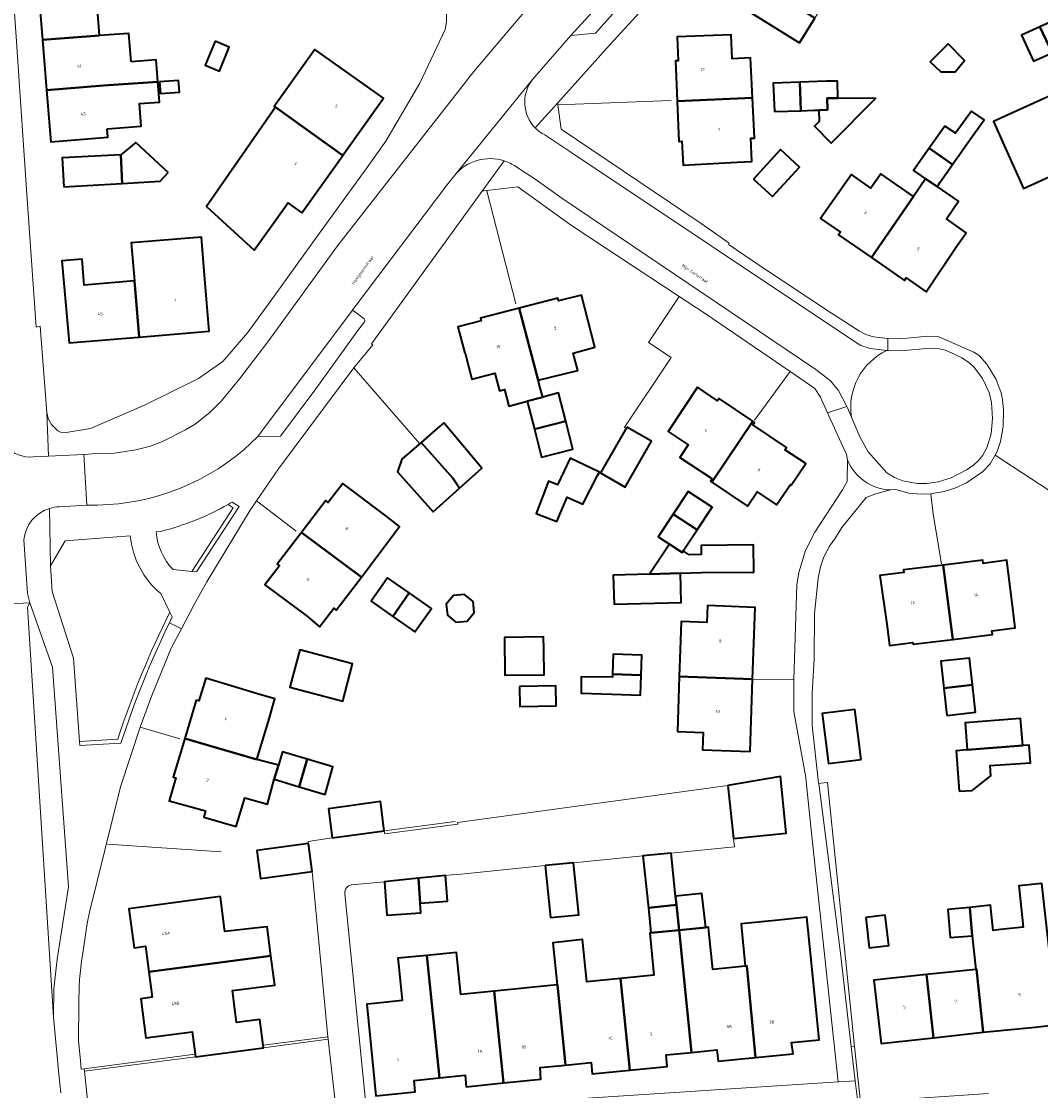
# Model space of a CAD drawing. Header units: metres. Extents: x 197700 to 204338, y 317132 to 325229.
# Tile 998 of 1056: x 199043 to 199164, y 321270 to 321397. Entities that reach past the tile are written whole.
import ezdxf
from ezdxf.enums import TextEntityAlignment as Align

# ---------------------------------------------------------------- set-up
doc = ezdxf.new("R2010")
doc.units = ezdxf.units.M
for name, color, linetype, lineweight in [('B-WE-GR-BEPLANTING_CULTUUR_HEESTERS-GV', 90, 'Continuous', 18), ('B-WE-GR-GROENVOORZIENING-GV', 80, 'Continuous', 18), ('B-WE-IE-TERREINAFSCHEIDING_KUNSTMATIG_HEKWERK-G', 20, 'IE-TERREINAFSCHEIDING-KUNSTMATIG', 18), ('B-WE-IE-TERREINAFSCHEIDING_KUNSTMATIG_MUUR-G', 90, 'IE-TERREINAFSCHEIDING-KUNSTMATIG-DICHT', 18), ('B-WE-OG-BEBOUWING-GV', 7, 'Continuous', 35), ('B-WE-OG-BEBOUWING-T18', 10, 'Continuous', 18), ('B-WE-OG-TERREIN_ERF-GV', 7, 'Continuous', 18), ('B-WE-OG-TOPOGRAFIE-T18', 10, 'Continuous', 18), ('B-WE-VH-VERHARDING_ASFALT-GV', 252, 'Continuous', 18), ('B-WE-VH-VERHARDING_BETONSTRAATSTEEN-GV', 252, 'Continuous', 18), ('B-WE-VH-VERHARDING_TEGEL-GV', 252, 'Continuous', 18)]:
    doc.layers.add(name, color=color, linetype=linetype, lineweight=lineweight)
doc.styles.add('NLCS-ISO-M200-T18', font='NLCS-ISO.ttf', dxfattribs={"height": 0.36})
doc.linetypes.add('IE-TERREINAFSCHEIDING-KUNSTMATIG', pattern='A,4,[82,NLCS.SHX,S=0.75,R=90,X=0,Y=0],4,-2', length=10)
doc.linetypes.add('IE-TERREINAFSCHEIDING-KUNSTMATIG-DICHT', pattern='A,8,-1,[82,NLCS.SHX,S=0.75,R=90,X=0,Y=0],-1', length=10)

msp = doc.modelspace()

# ---------------------------------------------------------------- linework, layer by layer
at = {"layer": 'B-WE-GR-BEPLANTING_CULTUUR_HEESTERS-GV'}
msp.add_lwpolyline([(199057.058, 321266.412), (199065.537, 321266.497), (199066.943, 321268.505), (199069.942, 321268.557), (199069.938, 321268.045), (199071.991, 321268.063), (199071.992, 321268.597), (199080.199, 321268.713), (199079.333, 321276.448), (199071.673, 321275.442), (199063.593, 321274.381), (199050.423, 321272.652), (199050.953, 321267.701), (199052.563, 321266.357)], close=True, dxfattribs=at)
at = {"layer": 'B-WE-GR-GROENVOORZIENING-GV'}
for points in [[(199067.474, 321339.945, -0.0689634), (199059.458, 321336.748)], [(199059.47, 321329.364, -0.1982907), (199055.851, 321336.234)], [(199058.919, 321336.68, 0.1753292), (199060.95, 321332.204)], [(199060.565, 321327.162, 0.0377867), (199054.381, 321312.086)], [(199054.381, 321312.086, -0.0377867), (199060.565, 321327.162)], [(199054.752, 321311.608, -0.0359122), (199060.503, 321325.909)]]:
    msp.add_lwpolyline(points, format="xyb", dxfattribs=at)
for points in [[(199067.474, 321339.945), (199068.072, 321339.543), (199063.167, 321331.996), (199063.729, 321331.943), (199068.76, 321339.684), (199067.955, 321340.224), (199067.715, 321340.083)], [(199137.544, 321306.814), (199140.078, 321287.008), (199141.399, 321275.545), (199141.805, 321275.59), (199138.574, 321306.938), (199137.802, 321306.845)], [(199142.484, 321268.997), (199141.805, 321275.59), (199141.399, 321275.545), (199141.513, 321274.557), (199141.869, 321271.523), (199142.168, 321268.976)]]:
    msp.add_lwpolyline(points, close=True, dxfattribs=at)
for points in [[(199063.167, 321331.996), (199068.072, 321339.543), (199067.474, 321339.945)], [(199055.851, 321336.234), (199048.116, 321335.637), (199046.387, 321332.637), (199046.593, 321329.624), (199049.129, 321321.697), (199049.835, 321311.81), (199054.381, 321312.086)], [(199059.458, 321336.748), (199058.919, 321336.68)], [(199060.95, 321332.204), (199063.167, 321331.996)], [(199060.565, 321327.162), (199059.47, 321329.364)], [(199060.844, 321326.601), (199060.565, 321327.162)], [(199060.503, 321325.909), (199060.844, 321326.601)], [(199054.381, 321312.086), (199049.835, 321311.81), (199049.871, 321311.311), (199054.752, 321311.608)]]:
    msp.add_lwpolyline(points, dxfattribs=at)
at = {"layer": 'B-WE-IE-TERREINAFSCHEIDING_KUNSTMATIG_HEKWERK-G'}
for points in [[(199106.603, 321387.402), (199120.039, 321387.911)], [(199098.182, 321377.156), (199101.593, 321363.763)], [(199114.475, 321349.043), (199120.029, 321357.39), (199117.346, 321359.18), (199120.995, 321364.648)], [(199082.366, 321356.168), (199090.203, 321347.152)], [(199129.943, 321349.969), (199134.143, 321355.727)], [(199158.48, 321345.792), (199175.413, 321334.72), (199180.229, 321341.937), (199181.571, 321341.141)], [(199150.84, 321341.217), (199151.134, 321338.772), (199152.106, 321332.896)], [(199070.826, 321340.378), (199075.558, 321336.773)], [(199129.718, 321319.122), (199134.593, 321319.154)], [(199057.041, 321313.517), (199061.729, 321312.112)], [(199053.159, 321299.618), (199066.652, 321298.702)]]:
    msp.add_lwpolyline(points, dxfattribs=at)
at = {"layer": 'B-WE-IE-TERREINAFSCHEIDING_KUNSTMATIG_MUUR-G'}
for points in [[(199085.99, 321301.21), (199094.405, 321302.288)], [(199077.001, 321299.684), (199076.971, 321299.945), (199079.81, 321300.38)], [(199079.285, 321276.744), (199071.634, 321275.741)], [(199071.673, 321275.442), (199079.333, 321276.448)], [(199079.333, 321276.448), (199079.285, 321276.744)], [(199063.553, 321274.682), (199050.392, 321272.957)], [(199050.423, 321272.652), (199063.593, 321274.381)], [(199050.392, 321272.957), (199050.423, 321272.652)]]:
    msp.add_lwpolyline(points, dxfattribs=at)
at = {"layer": 'B-WE-OG-BEBOUWING-GV'}
for points in [[(199052.208, 321395.611), (199051.918, 321399.171), (199054.871, 321399.421), (199058.391, 321399.721), (199058.169, 321402.363), (199057.015, 321402.277), (199044.917, 321401.378), (199045.431, 321395.112)], [(199137.076, 321397.675), (199130.558, 321401.829), (199128.688, 321398.813), (199135.257, 321394.741)], [(199165.23, 321393.565), (199167.43, 321394.57), (199166, 321397.65), (199163.795, 321396.645)], [(199055.947, 321392.507), (199055.7, 321395.868), (199052.208, 321395.611), (199045.431, 321395.112), (199045.921, 321389.128), (199052.691, 321389.67), (199059.133, 321390.127), (199058.941, 321392.721)], [(199129.684, 321388.21), (199129.46, 321392.95), (199127.28, 321392.85), (199127.15, 321395.68), (199120.75, 321395.46), (199120.88, 321392.6), (199120.54, 321392.59), (199120.75, 321387.81)], [(199165.23, 321393.565), (199163.795, 321396.645), (199161.59, 321395.64), (199163.03, 321392.56)], [(199065.924, 321394.94), (199064.752, 321392.087), (199066.437, 321391.395), (199067.609, 321394.248)], [(199152.885, 321394.619), (199150.754, 321392.489), (199152.039, 321391.302), (199153.735, 321391.302), (199154.846, 321392.657)], [(199073.079, 321387.121), (199081.062, 321381.376), (199081.207, 321381.581), (199085.889, 321388.191), (199077.749, 321393.951), (199072.949, 321387.191)], [(199053.102, 321384.547), (199057.14, 321384.86), (199056.938, 321387.541), (199059.311, 321387.711), (199059.133, 321390.127), (199052.691, 321389.67), (199045.921, 321389.128), (199046.425, 321382.988), (199053.184, 321383.533)], [(199059.311, 321390.098), (199059.426, 321388.718), (199061.677, 321388.906), (199061.562, 321390.285)], [(199135.311, 321390.085), (199132.15, 321389.96), (199132.28, 321386.58), (199135.43, 321386.682)], [(199138.47, 321390.21), (199135.311, 321390.085), (199135.43, 321386.682), (199136.947, 321386.736), (199137.547, 321386.757), (199137.594, 321386.759), (199138.591, 321386.794), (199138.542, 321388.193), (199139.825, 321388.178), (199139.778, 321390.191)], [(199120.75, 321387.81), (199120.96, 321383.04), (199121.32, 321383.06), (199121.46, 321380.21), (199127.86, 321380.57), (199129.621, 321380.669), (199129.49, 321383.421), (199129.91, 321383.44), (199129.684, 321388.21)], [(199138.591, 321386.794), (199137.594, 321386.759), (199137.547, 321386.757), (199137.595, 321385.402), (199137.031, 321384.833), (199139.021, 321382.844), (199144.284, 321388.125), (199139.825, 321388.178), (199138.542, 321388.193)], [(199166.029, 321388.932), (199160.11, 321386.22), (199158.284, 321385.413), (199159.54, 321382.57), (199161.86, 321377.45), (199169.68, 321381.02)], [(199074.219, 321375.279), (199074.549, 321375.741), (199076.229, 321374.551), (199081.062, 321381.376), (199073.079, 321387.121), (199064.92, 321375.321), (199070.54, 321370.131)], [(199155.29, 321382.95), (199157.177, 321385.584), (199155.689, 321386.626), (199153.763, 321384.005), (199152.51, 321384.87), (199150.648, 321382.222), (199153.437, 321380.312), (199153.866, 321380.923), (199153.977, 321381.081)], [(199060.354, 321379.357), (199059.272, 321380.357), (199056.523, 321382.898), (199054.73, 321381.46), (199054.91, 321378.03), (199059.398, 321378.327)], [(199129.804, 321378.565), (199132.08, 321376.484), (199135.279, 321379.983), (199133.003, 321382.065)], [(199153.437, 321380.312), (199150.648, 321382.222), (199148.79, 321379.58), (199150.23, 321378.594), (199151.58, 321377.67), (199151.784, 321377.96), (199151.922, 321378.157)], [(199047.97, 321377.65), (199054.91, 321378.03), (199054.73, 321381.46), (199047.78, 321381.08)], [(199143.809, 321369.262), (199148.809, 321376.519), (199144.9, 321379.21), (199143.73, 321377.51), (199141.43, 321379.11), (199137.75, 321373.88), (199140.11, 321372.26), (199139.91, 321371.97)], [(199148.809, 321376.519), (199143.809, 321369.262), (199147.73, 321366.54), (199147.94, 321366.84), (199150.28, 321365.2), (199153.89, 321370.55), (199155.032, 321372.183), (199152.7, 321373.84), (199154.121, 321375.93), (199151.58, 321377.67), (199150.23, 321378.594)], [(199064.669, 321367.162), (199064.295, 321371.675), (199055.953, 321370.984), (199056.34, 321366.472), (199056.91, 321359.821), (199065.22, 321360.511)], [(199056.91, 321359.821), (199056.34, 321366.472), (199050.401, 321365.971), (199050.131, 321369.071), (199047.721, 321368.871), (199048.591, 321359.131), (199056.826, 321359.814)], [(199102.02, 321363.251), (199104.269, 321354.709), (199108.964, 321355.861), (199108.397, 321357.891), (199110.97, 321358.61), (199109.41, 321364.8), (199106.67, 321364.1), (199106.59, 321364.43)], [(199104.506, 321353.769), (199104.269, 321354.709), (199102.02, 321363.251), (199097.4, 321362.06), (199097.48, 321361.73), (199094.72, 321361.02), (199095.54, 321357.89), (199095.59, 321357.9), (199096.39, 321354.83), (199099.13, 321355.52), (199099.68, 321353.42), (199100.274, 321353.576), (199100.755, 321351.62), (199102.955, 321352.207), (199104.792, 321352.697)], [(199129.72, 321349.825), (199125.74, 321352.52), (199125.54, 321352.23), (199123.16, 321353.88), (199119.7, 321348.59), (199122.05, 321347.02), (199121.06, 321345.53), (199124.85, 321343.01), (199124.7, 321342.7), (199124.868, 321342.586)], [(199103.808, 321348.893), (199107.522, 321349.839), (199106.662, 321353.179), (199104.792, 321352.697), (199102.955, 321352.207)], [(199090.383, 321347.308), (199094.13, 321343.05), (199094.937, 321341.878), (199097.572, 321344.237), (199093.058, 321349.626), (199092.3, 321348.98)], [(199107.522, 321349.839), (199103.808, 321348.893), (199104.67, 321345.543), (199108.382, 321346.498)], [(199114.779, 321349.133), (199111.647, 321343.695), (199114.564, 321342.015), (199117.696, 321347.453)], [(199124.868, 321342.586), (199129.08, 321339.73), (199130.24, 321341.45), (199132.54, 321339.9), (199134.18, 321342.3), (199134.27, 321342.24), (199136.01, 321344.81), (199133.54, 321346.41), (199133.73, 321346.69), (199129.73, 321349.4), (199129.92, 321349.69), (199129.72, 321349.825)], [(199088.08, 321345.3), (199087.578, 321343.809), (199091.811, 321339.08), (199094.937, 321341.878), (199094.13, 321343.05), (199090.383, 321347.308)], [(199111.513, 321343.794), (199108.063, 321345.441), (199106.553, 321342.277), (199105.47, 321342.69), (199104.02, 321338.87), (199106.482, 321337.937), (199107.714, 321340.792), (199109.544, 321339.963), (199111.28, 321343.38)], [(199086.14, 321335.1), (199087.819, 321337.321), (199086.17, 321338.59), (199081.08, 321342.44), (199079.34, 321340.19), (199079.06, 321340.4), (199076.174, 321336.624), (199083.275, 321331.304)], [(199123.112, 321336.918), (199124.89, 321339.61), (199122.06, 321341.49), (199120.278, 321338.791)], [(199121.474, 321334.438), (199123.112, 321336.918), (199120.278, 321338.791), (199118.5, 321336.1), (199119.835, 321335.213), (199121.33, 321334.22)], [(199076.174, 321336.624), (199073.29, 321332.85), (199073.57, 321332.64), (199071.83, 321330.39), (199076.89, 321326.66), (199078.302, 321325.399), (199079.992, 321327.633), (199080.281, 321327.405), (199083.275, 321331.304)], [(199123.63, 321331.85), (199129.86, 321331.91), (199129.82, 321335.14), (199123.59, 321335.08), (199123.604, 321333.983), (199122.191, 321333.967), (199121.474, 321334.438), (199121.33, 321334.22), (199119.835, 321335.213), (199117.447, 321331.678), (199121.13, 321331.78)], [(199152.3, 321332.751), (199147.59, 321332.19), (199147.63, 321331.85), (199144.8, 321331.51), (199145.65, 321325.45), (199145.941, 321323.193), (199148.727, 321323.552), (199148.75, 321323.36), (199153.45, 321323.93)], [(199153.45, 321323.93), (199158.15, 321324.5), (199158.095, 321324.959), (199160.85, 321325.311), (199160.6, 321327.27), (199159.86, 321333.31), (199157.04, 321332.95), (199157, 321333.31), (199152.3, 321332.751)], [(199087.009, 321326.658), (199088.952, 321329.453), (199086.38, 321331.25), (199084.43, 321328.46)], [(199117.447, 321331.678), (199113.17, 321331.56), (199113.26, 321328.1), (199121.22, 321328.32), (199121.13, 321331.78)], [(199088.952, 321329.453), (199087.009, 321326.658), (199089.64, 321324.82), (199091.59, 321327.61)], [(199096.537, 321328.423), (199095.518, 321329.266), (199094.201, 321329.142), (199093.357, 321328.122), (199093.481, 321326.805), (199094.501, 321325.961), (199095.818, 321326.086), (199096.661, 321327.105)], [(199121, 321319.53), (199129.705, 321319.185), (199130.01, 321327.72), (199124.33, 321327.94), (199124.25, 321325.91), (199121.21, 321326.06), (199121.138, 321323.807)], [(199104.913, 321322.751), (199104.892, 321324.231), (199100.257, 321324.167), (199100.319, 321319.661), (199104.954, 321319.724)], [(199075.868, 321322.268), (199074.799, 321318.233), (199081.061, 321316.573), (199082.238, 321321.014), (199075.976, 321322.674)], [(199113.07, 321319.78), (199116.48, 321319.672), (199116.55, 321322.07), (199113.147, 321322.18)], [(199155.778, 321318.511), (199155.42, 321321.71), (199152.04, 321321.33), (199152.398, 321318.131)], [(199113.01, 321317.41), (199116.41, 321317.3), (199116.48, 321319.672), (199113.07, 321319.78), (199113.07, 321319.44), (199109.373, 321319.484), (199109.346, 321317.536)], [(199129.705, 321319.185), (199121, 321319.53), (199120.79, 321312.97), (199123.84, 321312.88), (199123.76, 321310.83), (199129.4, 321310.63)], [(199062.324, 321312.159), (199070.89, 321309.66), (199072.24, 321314.2), (199073.016, 321316.879), (199070.94, 321317.48), (199064.82, 321319.34), (199063.99, 321316.62), (199063.68, 321316.72)], [(199102.045, 321318.345), (199102.082, 321315.961), (199106.395, 321316.028), (199106.359, 321318.412)], [(199152.76, 321314.89), (199154.45, 321315.08), (199156.14, 321315.27), (199155.778, 321318.511), (199152.398, 321318.131)], [(199142.6, 321309.67), (199141.83, 321315.6), (199137.94, 321315.11), (199138.71, 321309.18)], [(199155.174, 321310.797), (199161.764, 321311.323), (199161.506, 321314.552), (199154.916, 321314.026)], [(199072.94, 321307.32), (199073.433, 321308.98), (199070.89, 321309.66), (199062.324, 321312.159), (199060.96, 321307.57), (199061.28, 321307.47), (199060.48, 321304.76), (199064.8, 321303.58), (199064.59, 321302.82), (199068.43, 321301.72), (199069.46, 321305.12), (199072.14, 321304.36)], [(199072.94, 321307.32), (199075.885, 321306.434), (199076.851, 321309.713), (199073.911, 321310.587), (199073.433, 321308.98)], [(199154.229, 321305.921), (199155.742, 321305.983), (199157.951, 321307.744), (199157.905, 321308.965), (199162.661, 321309.259), (199162.507, 321311.376), (199161.764, 321311.323), (199155.174, 321310.797), (199153.841, 321310.689)], [(199075.885, 321306.434), (199078.99, 321305.5), (199079.89, 321308.81), (199076.851, 321309.713)], [(199126.759, 321306.591), (199127.421, 321300.292), (199133.673, 321300.924), (199133.63, 321301.345), (199132.993, 321307.64)], [(199079.81, 321300.38), (199085.99, 321301.21), (199085.99, 321301.213), (199085.955, 321301.479), (199085.573, 321304.427), (199085.54, 321304.68), (199079.37, 321303.81)], [(199077.001, 321299.684), (199070.868, 321298.862), (199071.312, 321295.549), (199077.453, 321296.364)], [(199120.656, 321292.394), (199120.546, 321293.457), (199120.017, 321298.562), (199116.694, 321298.229), (199117.334, 321292.053)], [(199105.101, 321297.072), (199105.712, 321290.895), (199109.067, 321291.237), (199108.432, 321297.406)], [(199090.269, 321292.619), (199090.059, 321295.564), (199086.698, 321295.227), (199086.014, 321295.158), (199086.292, 321291.178), (199090.352, 321291.461)], [(199090.059, 321295.564), (199090.269, 321292.619), (199093.491, 321292.849), (199093.274, 321295.886)], [(199163.24, 321277.9), (199166.3, 321278.256), (199165.604, 321285.599), (199165.93, 321285.63), (199165.8, 321286.86), (199164.93, 321286.8), (199164.038, 321294.946), (199161.297, 321294.661), (199161.33, 321294.334), (199161.803, 321289.761), (199159.13, 321289.48), (199158.229, 321289.369), (199157.909, 321292.356), (199155.461, 321292.113), (199155.739, 321288.729), (199156.186, 321284.745), (199156.285, 321284.756), (199157.06, 321277.292)], [(199058.059, 321284.466), (199072.547, 321286.369), (199072.094, 321289.819), (199071.317, 321289.728), (199067.085, 321289.23), (199066.546, 321293.322), (199066.537, 321293.39), (199055.702, 321291.94), (199056.298, 321287.294), (199057.659, 321287.492)], [(199120.656, 321292.394), (199120.972, 321289.415), (199124.145, 321289.737), (199123.673, 321293.774), (199120.546, 321293.457)], [(199120.656, 321292.394), (199117.334, 321292.053), (199117.636, 321289.077), (199120.972, 321289.415)], [(199155.739, 321288.729), (199155.461, 321292.113), (199152.867, 321291.858), (199153.149, 321288.516)], [(199130.057, 321274.279), (199134.493, 321274.723), (199134.333, 321276.082), (199137.587, 321276.394), (199136.63, 321285.933), (199136.127, 321290.948), (199132.762, 321290.606), (199128.326, 321290.156), (199128.374, 321289.687), (199128.835, 321285.142), (199129.005, 321285.159)], [(199143.129, 321290.911), (199143.53, 321287.31), (199145.85, 321287.58), (199145.44, 321291.17)], [(199114.008, 321283.665), (199115.113, 321272.777), (199119.545, 321273.223), (199119.434, 321274.589), (199122.453, 321274.891), (199120.972, 321289.415), (199117.636, 321289.077), (199117.488, 321289.062), (199117.992, 321284.056)], [(199122.453, 321274.891), (199125.472, 321275.192), (199125.62, 321273.834), (199130.057, 321274.279), (199129.005, 321285.159), (199128.835, 321285.142), (199124.982, 321284.751), (199124.506, 321289.281), (199124.455, 321289.768), (199124.145, 321289.737), (199120.972, 321289.415)], [(199106.513, 321282.906), (199106.566, 321282.911), (199107.511, 321273.388), (199110.526, 321273.687), (199110.68, 321272.33), (199115.113, 321272.777), (199114.008, 321283.665), (199110.024, 321283.273), (199109.51, 321288.283), (199106.008, 321287.911)], [(199100.152, 321271.272), (199099.05, 321282.153), (199095.083, 321281.753), (199094.577, 321286.768), (199091.04, 321286.415), (199092.553, 321271.886), (199095.579, 321272.201), (199095.718, 321270.823)], [(199072.547, 321286.369), (199058.059, 321284.466), (199058.459, 321281.441), (199057.103, 321281.25), (199057.701, 321276.623), (199063.204, 321277.345), (199063.553, 321274.682), (199063.593, 321274.381), (199071.673, 321275.442), (199071.634, 321275.741), (199071.232, 321278.802), (199068.478, 321278.441), (199068.001, 321282.236), (199073.007, 321282.866)], [(199092.553, 321271.886), (199091.04, 321286.415), (199087.605, 321286.072), (199087.711, 321285.02), (199088.111, 321281.06), (199084.84, 321280.717), (199083.911, 321280.619), (199085.009, 321269.743), (199089.647, 321270.195), (199089.526, 321271.571)], [(199150.325, 321284.126), (199144.1, 321283.47), (199144.94, 321275.94), (199151.161, 321276.634)], [(199150.325, 321284.126), (199151.161, 321276.634), (199157.06, 321277.292), (199156.285, 321284.756), (199156.186, 321284.745), (199152.694, 321284.375)], [(199099.05, 321282.153), (199100.152, 321271.272), (199104.586, 321271.721), (199104.495, 321273.089), (199107.511, 321273.388), (199106.566, 321282.911), (199106.513, 321282.906)]]:
    msp.add_lwpolyline(points, close=True, dxfattribs=at)
at = {"layer": 'B-WE-OG-TERREIN_ERF-GV'}
for points in [[(199122.707, 321405.44), (199112.354, 321394.056), (199106.573, 321387.622), (199106.603, 321387.402), (199106.999, 321384.505), (199123.605, 321373.308), (199126.933, 321370.944), (199126.823, 321370.811), (199126.902, 321370.758), (199130.527, 321368.309), (199139.076, 321362.653), (199142.37, 321360.518), (199143.118, 321360.118), (199144.035, 321359.841), (199145.735, 321359.65), (199145.764, 321359.649), (199147.189, 321359.623), (199150.504, 321359.906), (199151.78, 321359.859), (199155.961, 321358.037), (199156.582, 321357.636), (199157.496, 321356.599), (199158.606, 321354.779), (199159.206, 321353.19), (199159.366, 321352.384), (199159.485, 321351.14), (199159.428, 321349.179), (199159.107, 321347.403), (199158.706, 321346.216), (199158.48, 321345.792), (199157.902, 321344.765), (199156.966, 321343.828), (199155.066, 321342.518), (199153.697, 321341.87), (199152.419, 321341.482), (199150.84, 321341.217), (199149.702, 321341.145), (199148.254, 321341.282), (199146.71, 321341.731), (199146.065, 321341.665), (199144.309, 321341.194), (199143.188, 321340.775), (199140.299, 321337.226), (199139.464, 321335.868), (199138.806, 321334.993), (199138.148, 321333.717), (199137.748, 321332.55), (199137.483, 321331.179), (199137.06, 321326.997), (199137.009, 321321.621), (199136.761, 321317.481), (199136.775, 321313.72), (199137.536, 321306.877), (199137.544, 321306.814), (199137.802, 321306.845), (199138.574, 321306.938), (199141.805, 321275.59), (199142.484, 321268.997)], [(199051.918, 321399.171), (199052.208, 321395.611), (199055.7, 321395.868), (199055.947, 321392.507), (199058.941, 321392.721), (199059.133, 321390.127), (199059.311, 321387.711), (199056.938, 321387.541), (199057.14, 321384.86), (199053.102, 321384.547), (199053.184, 321383.533), (199046.425, 321382.988), (199045.921, 321389.128), (199045.431, 321395.112), (199044.917, 321401.378)], [(199042.76, 321389.022), (199043.534, 321377.318), (199044.701, 321360.984), (199045.154, 321361.093), (199045.936, 321350.862), (199046.131, 321350.138), (199046.508, 321349.432), (199047.253, 321348.691), (199047.565, 321348.53), (199048.242, 321348.48), (199051.156, 321348.963), (199057.553, 321351.742), (199063.947, 321354.913), (199066.856, 321356.92), (199069.769, 321360.307), (199072.923, 321364.675), (199078.197, 321371.979), (199083.838, 321379.791), (199086.183, 321383.084), (199090.221, 321389.97), (199093.223, 321396.314), (199093.361, 321397.186), (199093.415, 321399.337)], [(199108.314, 321269.329), (199139.835, 321271.39), (199136.621, 321301.663), (199135.965, 321307.847), (199135.945, 321307.953), (199134.591, 321315.379), (199134.593, 321319.154), (199134.948, 321330.413), (199135.194, 321331.881), (199135.981, 321334.481), (199137.092, 321336.668), (199140.359, 321341.663), (199140.93, 321342.686), (199140.957, 321345.241), (199140.826, 321345.867), (199138.595, 321350.835), (199137.762, 321352.691), (199137.08, 321353.72), (199134.143, 321355.727), (199124.062, 321362.628), (199120.995, 321364.648), (199108.195, 321373.079), (199101.828, 321377.633), (199097.812, 321377.188), (199097.701, 321377.264), (199084.495, 321358.994), (199084.63, 321358.875), (199082.366, 321356.168), (199073.461, 321344.164), (199070.826, 321340.378), (199070.068, 321339.247), (199064.933, 321330.774), (199063.442, 321328.055), (199061.919, 321325.173), (199060.702, 321322.871), (199058.412, 321317.258), (199057.041, 321313.517), (199054.693, 321306.43), (199051.006, 321291.54), (199050.736, 321290.204), (199050.178, 321286.428)], [(199049.758, 321280.634), (199049.731, 321276.301), (199049.958, 321273.901), (199050.025, 321272.909), (199050.392, 321272.957), (199050.423, 321272.652), (199063.593, 321274.381), (199063.553, 321274.682), (199063.204, 321277.345), (199057.701, 321276.623), (199057.103, 321281.25), (199058.459, 321281.441), (199058.059, 321284.466), (199057.659, 321287.492), (199056.298, 321287.294), (199055.702, 321291.94), (199066.537, 321293.39), (199066.546, 321293.322), (199067.085, 321289.23), (199071.317, 321289.728), (199072.094, 321289.819), (199072.547, 321286.369), (199073.007, 321282.866), (199068.001, 321282.236), (199068.478, 321278.441), (199071.232, 321278.802), (199071.634, 321275.741), (199071.673, 321275.442), (199079.333, 321276.448), (199079.285, 321276.744), (199077.453, 321296.364), (199071.312, 321295.549), (199070.868, 321298.862), (199077.001, 321299.684), (199076.971, 321299.945), (199079.81, 321300.38), (199079.37, 321303.81), (199085.54, 321304.68), (199085.573, 321304.427), (199085.955, 321301.479), (199085.99, 321301.213), (199085.99, 321301.21), (199086.049, 321300.825), (199094.706, 321301.985), (199094.691, 321302.195), (199126.759, 321306.591), (199132.993, 321307.64), (199133.63, 321301.345), (199133.673, 321300.924), (199127.421, 321300.292), (199127.544, 321299.297), (199120.017, 321298.562), (199120.546, 321293.457), (199123.673, 321293.774), (199124.145, 321289.737), (199124.455, 321289.768), (199124.506, 321289.281), (199124.982, 321284.751), (199128.835, 321285.142), (199128.374, 321289.687), (199128.326, 321290.156), (199132.762, 321290.606), (199136.127, 321290.948), (199136.63, 321285.933), (199137.587, 321276.394), (199134.333, 321276.082), (199134.493, 321274.723), (199130.057, 321274.279), (199125.62, 321273.834), (199125.472, 321275.192), (199122.453, 321274.891), (199119.434, 321274.589), (199119.545, 321273.223), (199115.113, 321272.777), (199110.68, 321272.33), (199110.526, 321273.687), (199107.511, 321273.388), (199104.495, 321273.089), (199104.586, 321271.721), (199100.152, 321271.272), (199095.718, 321270.823), (199095.579, 321272.201), (199092.553, 321271.886), (199089.526, 321271.571), (199089.647, 321270.195)], [(199085.009, 321269.743), (199083.911, 321280.619), (199084.84, 321280.717), (199088.111, 321281.06), (199087.711, 321285.02), (199087.605, 321286.072), (199091.04, 321286.415), (199094.577, 321286.768), (199095.083, 321281.753), (199099.05, 321282.153), (199106.513, 321282.906), (199106.008, 321287.911), (199109.51, 321288.283), (199110.024, 321283.273), (199114.008, 321283.665), (199117.992, 321284.056), (199117.488, 321289.062), (199117.636, 321289.077), (199117.334, 321292.053), (199116.694, 321298.229), (199108.432, 321297.406)], [(199108.432, 321297.406), (199109.067, 321291.237), (199105.712, 321290.895), (199105.101, 321297.072), (199094.72, 321296.031), (199094.022, 321295.961), (199093.274, 321295.886), (199093.491, 321292.849), (199090.269, 321292.619), (199090.352, 321291.461), (199086.292, 321291.178), (199086.014, 321295.158), (199082.108, 321294.767)], [(199081.323, 321293.743), (199083.819, 321268.74), (199097.309, 321268.948)]]:
    msp.add_lwpolyline(points, dxfattribs=at)
for points in [[(199130.558, 321401.829), (199132.414, 321404.824), (199138.983, 321400.752), (199137.076, 321397.675), (199135.257, 321394.741), (199128.688, 321398.813)], [(199165.23, 321393.565), (199163.03, 321392.56), (199161.59, 321395.64), (199163.795, 321396.645), (199166, 321397.65), (199167.43, 321394.57)], [(199127.86, 321380.57), (199121.46, 321380.21), (199121.32, 321383.06), (199120.96, 321383.04), (199120.75, 321387.81), (199120.54, 321392.59), (199120.88, 321392.6), (199120.75, 321395.46), (199127.15, 321395.68), (199127.28, 321392.85), (199129.46, 321392.95), (199129.684, 321388.21), (199129.91, 321383.44), (199129.49, 321383.421), (199129.621, 321380.669)], [(199065.924, 321394.94), (199067.609, 321394.248), (199066.437, 321391.395), (199064.752, 321392.087)], [(199150.754, 321392.489), (199152.885, 321394.619), (199154.846, 321392.657), (199153.735, 321391.302), (199152.039, 321391.302)], [(199081.062, 321381.376), (199076.229, 321374.551), (199074.549, 321375.741), (199074.219, 321375.279), (199070.54, 321370.131), (199064.92, 321375.321), (199073.079, 321387.121), (199072.949, 321387.191), (199077.749, 321393.951), (199085.889, 321388.191), (199081.207, 321381.581)], [(199172.05, 321391.69), (199173.37, 321388.9), (199175.15, 321389.72), (199175.151, 321389.718), (199177.52, 321384.6), (199169.68, 321381.02), (199161.86, 321377.45), (199159.54, 321382.57), (199158.284, 321385.413), (199160.11, 321386.22), (199166.029, 321388.932)], [(199059.311, 321390.098), (199061.562, 321390.285), (199061.677, 321388.906), (199059.426, 321388.718)], [(199135.311, 321390.085), (199138.47, 321390.21), (199139.778, 321390.191), (199139.825, 321388.178), (199144.284, 321388.125), (199139.021, 321382.844), (199137.031, 321384.833), (199137.595, 321385.402), (199137.547, 321386.757), (199136.947, 321386.736), (199135.43, 321386.682), (199132.28, 321386.58), (199132.15, 321389.96)], [(199153.763, 321384.005), (199155.689, 321386.626), (199157.177, 321385.584), (199155.29, 321382.95), (199153.977, 321381.081), (199153.866, 321380.923), (199153.437, 321380.312), (199151.922, 321378.157), (199151.784, 321377.96), (199151.58, 321377.67), (199154.121, 321375.93), (199152.7, 321373.84), (199155.032, 321372.183), (199153.89, 321370.55), (199150.28, 321365.2), (199147.94, 321366.84), (199147.73, 321366.54), (199143.809, 321369.262), (199139.91, 321371.97), (199140.11, 321372.26), (199137.75, 321373.88), (199141.43, 321379.11), (199143.73, 321377.51), (199144.9, 321379.21), (199148.809, 321376.519), (199150.23, 321378.594), (199148.79, 321379.58), (199150.648, 321382.222), (199152.51, 321384.87)], [(199047.97, 321377.65), (199047.78, 321381.08), (199054.73, 321381.46), (199056.523, 321382.898), (199059.272, 321380.357), (199060.354, 321379.357), (199059.398, 321378.327), (199054.91, 321378.03)], [(199129.804, 321378.565), (199133.003, 321382.065), (199135.279, 321379.983), (199132.08, 321376.484)], [(199056.91, 321359.821), (199056.826, 321359.814), (199048.591, 321359.131), (199047.721, 321368.871), (199050.131, 321369.071), (199050.401, 321365.971), (199056.34, 321366.472), (199055.953, 321370.984), (199064.295, 321371.675), (199064.669, 321367.162), (199065.22, 321360.511)], [(199104.269, 321354.709), (199104.506, 321353.769), (199104.792, 321352.697), (199106.662, 321353.179), (199107.522, 321349.839), (199108.382, 321346.498), (199104.67, 321345.543), (199103.808, 321348.893), (199102.955, 321352.207), (199100.755, 321351.62), (199100.274, 321353.576), (199099.68, 321353.42), (199099.13, 321355.52), (199096.39, 321354.83), (199095.59, 321357.9), (199095.54, 321357.89), (199094.72, 321361.02), (199097.48, 321361.73), (199097.4, 321362.06), (199102.02, 321363.251), (199106.59, 321364.43), (199106.67, 321364.1), (199109.41, 321364.8), (199110.97, 321358.61), (199108.397, 321357.891), (199108.964, 321355.861)], [(199129.72, 321349.825), (199129.92, 321349.69), (199129.73, 321349.4), (199133.73, 321346.69), (199133.54, 321346.41), (199136.01, 321344.81), (199134.27, 321342.24), (199134.18, 321342.3), (199132.54, 321339.9), (199130.24, 321341.45), (199129.08, 321339.73), (199124.868, 321342.586), (199124.7, 321342.7), (199124.85, 321343.01), (199121.06, 321345.53), (199122.05, 321347.02), (199119.7, 321348.59), (199123.16, 321353.88), (199125.54, 321352.23), (199125.74, 321352.52)], [(199092.3, 321348.98), (199093.058, 321349.626), (199097.572, 321344.237), (199094.937, 321341.878), (199091.811, 321339.08), (199087.578, 321343.809), (199088.08, 321345.3), (199090.383, 321347.308)], [(199114.779, 321349.133), (199117.696, 321347.453), (199114.564, 321342.015), (199111.647, 321343.695)], [(199106.553, 321342.277), (199108.063, 321345.441), (199111.513, 321343.794), (199111.28, 321343.38), (199109.544, 321339.963), (199107.714, 321340.792), (199106.482, 321337.937), (199104.02, 321338.87), (199105.47, 321342.69)], [(199076.89, 321326.66), (199071.83, 321330.39), (199073.57, 321332.64), (199073.29, 321332.85), (199076.174, 321336.624), (199079.06, 321340.4), (199079.34, 321340.19), (199081.08, 321342.44), (199086.17, 321338.59), (199087.819, 321337.321), (199086.14, 321335.1), (199083.275, 321331.304), (199080.281, 321327.405), (199079.992, 321327.633), (199078.302, 321325.399)], [(199121.13, 321331.78), (199121.22, 321328.32), (199113.26, 321328.1), (199113.17, 321331.56), (199117.447, 321331.678), (199119.835, 321335.213), (199118.5, 321336.1), (199120.278, 321338.791), (199122.06, 321341.49), (199124.89, 321339.61), (199123.112, 321336.918), (199121.474, 321334.438), (199122.191, 321333.967), (199123.604, 321333.983), (199123.59, 321335.08), (199129.82, 321335.14), (199129.86, 321331.91), (199123.63, 321331.85)], [(199145.65, 321325.45), (199144.8, 321331.51), (199147.63, 321331.85), (199147.59, 321332.19), (199152.3, 321332.751), (199157, 321333.31), (199157.04, 321332.95), (199159.86, 321333.31), (199160.6, 321327.27), (199160.85, 321325.311), (199158.095, 321324.959), (199158.15, 321324.5), (199153.45, 321323.93), (199148.75, 321323.36), (199148.727, 321323.552), (199145.941, 321323.193)], [(199087.009, 321326.658), (199084.43, 321328.46), (199086.38, 321331.25), (199088.952, 321329.453), (199091.59, 321327.61), (199089.64, 321324.82)], [(199096.537, 321328.423), (199096.661, 321327.105), (199095.818, 321326.086), (199094.501, 321325.961), (199093.481, 321326.805), (199093.357, 321328.122), (199094.201, 321329.142), (199095.518, 321329.266)], [(199121.138, 321323.807), (199121.21, 321326.06), (199124.25, 321325.91), (199124.33, 321327.94), (199130.01, 321327.72), (199129.705, 321319.185), (199129.4, 321310.63), (199123.76, 321310.83), (199123.84, 321312.88), (199120.79, 321312.97), (199121, 321319.53)], [(199104.954, 321319.724), (199100.319, 321319.661), (199100.257, 321324.167), (199104.892, 321324.231), (199104.913, 321322.751)], [(199075.868, 321322.268), (199075.976, 321322.674), (199082.238, 321321.014), (199081.061, 321316.573), (199074.799, 321318.233)], [(199116.48, 321319.672), (199116.41, 321317.3), (199113.01, 321317.41), (199109.346, 321317.536), (199109.373, 321319.484), (199113.07, 321319.44), (199113.07, 321319.78), (199113.147, 321322.18), (199116.55, 321322.07)], [(199152.398, 321318.131), (199152.04, 321321.33), (199155.42, 321321.71), (199155.778, 321318.511), (199156.14, 321315.27), (199154.45, 321315.08), (199152.76, 321314.89)], [(199076.851, 321309.713), (199079.89, 321308.81), (199078.99, 321305.5), (199075.885, 321306.434), (199072.94, 321307.32), (199072.14, 321304.36), (199069.46, 321305.12), (199068.43, 321301.72), (199064.59, 321302.82), (199064.8, 321303.58), (199060.48, 321304.76), (199061.28, 321307.47), (199060.96, 321307.57), (199062.324, 321312.159), (199063.68, 321316.72), (199063.99, 321316.62), (199064.82, 321319.34), (199070.94, 321317.48), (199073.016, 321316.879), (199072.24, 321314.2), (199070.89, 321309.66), (199073.433, 321308.98), (199073.911, 321310.587)], [(199102.045, 321318.345), (199106.359, 321318.412), (199106.395, 321316.028), (199102.082, 321315.961)], [(199142.6, 321309.67), (199138.71, 321309.18), (199137.94, 321315.11), (199141.83, 321315.6)], [(199155.174, 321310.797), (199154.916, 321314.026), (199161.506, 321314.552), (199161.764, 321311.323), (199162.507, 321311.376), (199162.661, 321309.259), (199157.905, 321308.965), (199157.951, 321307.744), (199155.742, 321305.983), (199154.229, 321305.921), (199153.841, 321310.689)], [(199151.161, 321276.634), (199144.94, 321275.94), (199144.1, 321283.47), (199150.325, 321284.126), (199152.694, 321284.375), (199156.186, 321284.745), (199155.739, 321288.729), (199153.149, 321288.516), (199152.867, 321291.858), (199155.461, 321292.113), (199157.909, 321292.356), (199158.229, 321289.369), (199159.13, 321289.48), (199161.803, 321289.761), (199161.33, 321294.334), (199161.297, 321294.661), (199164.038, 321294.946), (199164.93, 321286.8), (199165.8, 321286.86), (199165.93, 321285.63), (199165.604, 321285.599), (199166.3, 321278.256), (199163.24, 321277.9), (199157.06, 321277.292)], [(199143.53, 321287.31), (199143.129, 321290.911), (199145.44, 321291.17), (199145.85, 321287.58)]]:
    msp.add_lwpolyline(points, close=True, dxfattribs=at)
for points in [[(199082.108, 321294.767, 0.4294006), (199081.323, 321293.743)], [(199050.178, 321286.428, 0.0407429), (199049.758, 321280.634)]]:
    msp.add_lwpolyline(points, format="xyb", dxfattribs=at)
at = {"layer": 'B-WE-VH-VERHARDING_ASFALT-GV'}
for points in [[(199113.836, 321410.979), (199110.692, 321407.539), (199110.516, 321407.34), (199103.319, 321399.209), (199102.564, 321398.343), (199096.64, 321391.35), (199080.437, 321370.652), (199072.174, 321359.26), (199068.842, 321354.892), (199066.673, 321352.245), (199065.3, 321350.865), (199063.546, 321349.486), (199062.425, 321348.785), (199059.691, 321347.433), (199058.273, 321346.87), (199056.513, 321346.428), (199053.982, 321346.043), (199051.316, 321345.938), (199050.335, 321345.893), (199050.707, 321339.878)], [(199069.332, 321346.443), (199071.002, 321347.995), (199082.243, 321363.019), (199082.212, 321363.043), (199082.525, 321363.451), (199093.429, 321377.843), (199094.36, 321379.045), (199103.598, 321390.377), (199108.125, 321395.622), (199108.129, 321395.622), (199114.96, 321403.149), (199115.285, 321403.749), (199117.12, 321405.681), (199117.421, 321406.018), (199119.282, 321408.054), (199114.491, 321411.711), (199113.836, 321410.979)], [(199103.598, 321390.377), (199094.36, 321379.045)], [(199145.637, 321358.221), (199143.646, 321358.455), (199142.558, 321358.828), (199141.897, 321359.198), (199107.995, 321381.829), (199105.028, 321383.822)], [(199101.589, 321380.058), (199104.015, 321378.468), (199107.056, 321376.314), (199137.218, 321355.978), (199138.938, 321354.613), (199139.903, 321353.461), (199140.871, 321351.559), (199140.951, 321351.401), (199141.421, 321350.313)], [(199082.623, 321362.729), (199082.243, 321363.019), (199071.002, 321347.995), (199073.692, 321348.041), (199077.867, 321353.668), (199082.874, 321360.605), (199083.646, 321361.63)], [(199083.596, 321361.987), (199082.623, 321362.729)], [(199141.421, 321350.313), (199142.437, 321347.961), (199143.41, 321346.201), (199145.637, 321343.678), (199146.525, 321343.136), (199147.544, 321342.755), (199149.214, 321342.419), (199150.379, 321342.425), (199151.71, 321342.646), (199153.241, 321343.109), (199155.086, 321344.073), (199155.861, 321344.567), (199156.543, 321345.191), (199157.015, 321345.78), (199157.494, 321346.659), (199157.994, 321348.328), (199158.155, 321350.128), (199158.062, 321352.06), (199157.788, 321353.247), (199156.972, 321354.896), (199155.961, 321356.279), (199155.304, 321356.839), (199154.508, 321357.353), (199152.691, 321358.219), (199151.894, 321358.415), (199150.782, 321358.487), (199147.253, 321358.188), (199145.764, 321358.218), (199145.637, 321358.221)], [(199047.435, 321339.677), (199050.707, 321339.878), (199050.335, 321345.893), (199046.138, 321345.676), (199044.335, 321345.583)], [(199037.062, 321340.001), (199037.535, 321332.984), (199037.499, 321332.204), (199036.954, 321328.168), (199036.921, 321327.92), (199043.934, 321328.262), (199043.674, 321329.382), (199043.22, 321335.738)], [(199047.608, 321270.074), (199047.378, 321272.328), (199046.742, 321279.062), (199043.66, 321327.753), (199043.934, 321328.262), (199036.921, 321327.92), (199039.762, 321297.011)]]:
    msp.add_lwpolyline(points, dxfattribs=at)
msp.add_lwpolyline([(199108.129, 321395.622), (199111.051, 321395.893), (199115.082, 321400.459), (199114.96, 321403.149)], close=True, dxfattribs=at)
for points in [[(199103.9, 321384.647, -0.3784124), (199103.598, 321390.377)], [(199105.028, 321383.822, -0.0815942), (199103.9, 321384.647)], [(199094.36, 321379.045, -0.3058823), (199100.209, 321380.734)], [(199100.209, 321380.734, -0.0710128), (199101.589, 321380.058)], [(199083.646, 321361.63, 0.4124491), (199083.596, 321361.987)], [(199141.421, 321350.313, -0.3313729), (199145.637, 321358.221)], [(199145.637, 321358.221, 0.3313729), (199141.421, 321350.313)], [(199044.335, 321345.583, -0.4516886), (199039.847, 321350.006)], [(199050.707, 321339.878, 0.1857141), (199069.332, 321346.443)], [(199043.22, 321335.738, -0.2991078), (199046.26, 321339.475)], [(199046.26, 321339.475, -0.0682624), (199047.435, 321339.677)]]:
    msp.add_lwpolyline(points, format="xyb", dxfattribs=at)
at = {"layer": 'B-WE-VH-VERHARDING_BETONSTRAATSTEEN-GV'}
msp.add_lwpolyline([(199046.641, 321320.624), (199043.934, 321328.262), (199043.66, 321327.753), (199046.742, 321279.062), (199046.796, 321282.432), (199047.191, 321285.962), (199048.517, 321294.546)], close=True, dxfattribs=at)
for points in [[(199082.108, 321294.767), (199086.014, 321295.158), (199086.698, 321295.227), (199090.059, 321295.564), (199093.274, 321295.886), (199094.022, 321295.961), (199094.72, 321296.031), (199105.101, 321297.072), (199108.432, 321297.406), (199116.694, 321298.229), (199120.017, 321298.562), (199127.544, 321299.297), (199127.421, 321300.292), (199126.759, 321306.591), (199094.691, 321302.195), (199094.706, 321301.985), (199086.049, 321300.825), (199085.99, 321301.21), (199079.81, 321300.38), (199076.971, 321299.945), (199077.001, 321299.684), (199077.453, 321296.364), (199079.285, 321276.744), (199079.333, 321276.448), (199080.199, 321268.713)], [(199080.199, 321268.713), (199083.819, 321268.74), (199081.323, 321293.743)]]:
    msp.add_lwpolyline(points, dxfattribs=at)
msp.add_lwpolyline([(199081.323, 321293.743, -0.4294006), (199082.108, 321294.767)], format="xyb", dxfattribs=at)
at = {"layer": 'B-WE-VH-VERHARDING_TEGEL-GV'}
for points in [[(199044.335, 321345.583), (199046.138, 321345.676), (199045.936, 321350.862), (199045.154, 321361.093), (199044.701, 321360.984), (199043.534, 321377.318), (199042.76, 321389.022), (199042.348, 321394.92), (199041.914, 321401.142), (199041.53, 321406.66), (199041.326, 321408.964), (199041.247, 321409.87), (199041.039, 321412.219), (199040.418, 321418.47), (199039.731, 321424.305), (199038.995, 321430.462), (199037.928, 321437.699), (199037.742, 321438.95), (199037.558, 321440.077), (199034.692, 321439.775)], [(199103.9, 321384.647), (199106.573, 321387.622), (199112.354, 321394.056), (199122.707, 321405.44), (199120.87, 321406.842), (199120.335, 321406.256), (199117.954, 321406.194), (199117.421, 321406.018), (199117.12, 321405.681), (199117.132, 321405.425), (199117.274, 321405.165), (199115.889, 321403.676), (199115.677, 321403.792), (199115.285, 321403.749), (199114.96, 321403.149)], [(199114.96, 321403.149), (199115.082, 321400.459), (199111.051, 321395.893), (199108.129, 321395.622), (199108.125, 321395.622), (199103.598, 321390.377)], [(199093.415, 321399.337), (199093.361, 321397.186), (199093.223, 321396.314), (199090.221, 321389.97), (199086.183, 321383.084), (199083.838, 321379.791), (199078.197, 321371.979), (199072.923, 321364.675), (199069.769, 321360.307), (199066.856, 321356.92), (199063.947, 321354.913), (199057.553, 321351.742), (199051.156, 321348.963), (199048.242, 321348.48), (199047.565, 321348.53), (199047.253, 321348.691), (199046.508, 321349.432), (199046.131, 321350.138), (199045.936, 321350.862), (199046.138, 321345.676), (199050.335, 321345.893), (199051.316, 321345.938), (199053.982, 321346.043), (199056.513, 321346.428), (199058.273, 321346.87), (199059.691, 321347.433), (199062.425, 321348.785), (199063.546, 321349.486), (199065.3, 321350.865), (199066.673, 321352.245), (199068.842, 321354.892), (199072.174, 321359.26), (199080.437, 321370.652), (199096.64, 321391.35), (199102.564, 321398.343)], [(199106.573, 321387.622), (199103.9, 321384.647)], [(199105.028, 321383.822), (199107.995, 321381.829), (199141.897, 321359.198), (199142.558, 321358.828), (199143.646, 321358.455), (199145.637, 321358.221), (199145.764, 321358.218), (199145.764, 321359.649), (199145.735, 321359.65), (199144.035, 321359.841), (199143.118, 321360.118), (199142.37, 321360.518), (199139.076, 321362.653), (199130.527, 321368.309), (199126.902, 321370.758), (199126.823, 321370.811), (199126.933, 321370.944), (199123.605, 321373.308), (199106.999, 321384.505), (199106.603, 321387.402), (199106.573, 321387.622)], [(199059.47, 321329.364), (199060.565, 321327.162), (199060.844, 321326.601), (199060.503, 321325.909), (199061.919, 321325.173), (199063.442, 321328.055), (199064.933, 321330.774), (199070.068, 321339.247), (199070.826, 321340.378), (199073.461, 321344.164), (199082.366, 321356.168), (199084.63, 321358.875), (199084.495, 321358.994), (199097.701, 321377.264), (199100.209, 321380.734)], [(199100.209, 321380.734), (199097.701, 321377.264), (199097.812, 321377.188), (199101.828, 321377.633), (199108.195, 321373.079), (199120.995, 321364.648), (199124.062, 321362.628), (199134.143, 321355.727), (199137.08, 321353.72), (199137.762, 321352.691), (199138.595, 321350.835)], [(199138.595, 321350.835), (199140.871, 321351.559), (199139.903, 321353.461), (199138.938, 321354.613), (199137.218, 321355.978), (199107.056, 321376.314), (199104.015, 321378.468), (199101.589, 321380.058)], [(199094.36, 321379.045), (199093.429, 321377.843), (199082.525, 321363.451), (199082.212, 321363.043), (199082.243, 321363.019), (199082.623, 321362.729), (199083.596, 321361.987)], [(199083.646, 321361.63), (199082.874, 321360.605), (199077.867, 321353.668), (199073.692, 321348.041), (199071.002, 321347.995), (199069.332, 321346.443)], [(199146.065, 321341.665), (199146.71, 321341.731), (199148.254, 321341.282), (199149.702, 321341.145), (199150.84, 321341.217), (199152.419, 321341.482), (199153.697, 321341.87), (199155.066, 321342.518), (199156.966, 321343.828), (199157.902, 321344.765), (199158.48, 321345.792), (199158.706, 321346.216), (199159.107, 321347.403), (199159.428, 321349.179), (199159.485, 321351.14), (199159.366, 321352.384), (199159.206, 321353.19), (199158.606, 321354.779), (199157.496, 321356.599), (199156.582, 321357.636), (199155.961, 321358.037), (199151.78, 321359.859), (199150.504, 321359.906), (199147.189, 321359.623), (199145.764, 321359.649), (199145.764, 321358.218), (199147.253, 321358.188), (199150.782, 321358.487), (199151.894, 321358.415), (199152.691, 321358.219), (199154.508, 321357.353), (199155.304, 321356.839), (199155.961, 321356.279), (199156.972, 321354.896), (199157.788, 321353.247), (199158.062, 321352.06), (199158.155, 321350.128), (199157.994, 321348.328), (199157.494, 321346.659), (199157.015, 321345.78), (199156.543, 321345.191), (199155.861, 321344.567), (199155.086, 321344.073), (199153.241, 321343.109), (199151.71, 321342.646), (199150.379, 321342.425), (199149.214, 321342.419), (199147.544, 321342.755), (199146.525, 321343.136), (199145.637, 321343.678), (199143.41, 321346.201), (199142.437, 321347.961), (199141.421, 321350.313), (199140.951, 321351.401), (199140.871, 321351.559)], [(199140.871, 321351.559), (199138.595, 321350.835), (199140.826, 321345.867), (199140.957, 321345.241)], [(199140.957, 321345.241), (199140.93, 321342.686), (199140.359, 321341.663), (199137.092, 321336.668), (199135.981, 321334.481), (199135.194, 321331.881), (199134.948, 321330.413), (199134.593, 321319.154), (199134.591, 321315.379), (199135.945, 321307.953), (199135.965, 321307.847), (199136.621, 321301.663), (199139.835, 321271.39), (199139.979, 321271.399)], [(199139.979, 321271.399), (199141.869, 321271.523), (199141.513, 321274.557), (199141.399, 321275.545), (199140.078, 321287.008), (199137.544, 321306.814), (199137.536, 321306.877), (199136.775, 321313.72), (199136.761, 321317.481), (199137.009, 321321.621), (199137.06, 321326.997), (199137.483, 321331.179), (199137.748, 321332.55), (199138.148, 321333.717), (199138.806, 321334.993), (199139.464, 321335.868), (199140.299, 321337.226), (199143.188, 321340.775), (199144.309, 321341.194), (199146.065, 321341.665)], [(199050.707, 321339.878), (199047.435, 321339.677)], [(199067.474, 321339.945), (199067.715, 321340.083), (199067.955, 321340.224), (199068.76, 321339.684), (199063.729, 321331.943), (199063.167, 321331.996), (199060.95, 321332.204)], [(199054.752, 321311.608), (199049.871, 321311.311), (199049.835, 321311.81), (199049.129, 321321.697), (199046.593, 321329.624), (199046.387, 321332.637), (199046.26, 321339.475)], [(199046.26, 321339.475), (199046.387, 321332.637), (199048.116, 321335.637), (199055.851, 321336.234)], [(199058.919, 321336.68), (199059.458, 321336.748)], [(199043.22, 321335.738), (199043.674, 321329.382), (199043.934, 321328.262), (199046.641, 321320.624), (199048.517, 321294.546), (199047.191, 321285.962), (199046.796, 321282.432), (199046.742, 321279.062), (199047.378, 321272.328), (199047.608, 321270.074)], [(199050.178, 321286.428), (199050.736, 321290.204), (199051.006, 321291.54), (199054.693, 321306.43), (199057.041, 321313.517), (199058.412, 321317.258), (199060.702, 321322.871), (199061.919, 321325.173), (199060.503, 321325.909)], [(199049.731, 321276.301), (199049.758, 321280.634)], [(199049.646, 321266.326), (199052.563, 321266.357), (199050.953, 321267.701), (199050.423, 321272.652), (199050.392, 321272.957), (199050.025, 321272.909), (199049.958, 321273.901), (199049.731, 321276.301)], [(199157.688, 321270.001), (199142.484, 321268.997), (199142.168, 321268.976), (199141.869, 321271.523), (199139.979, 321271.399), (199139.835, 321271.39), (199108.314, 321269.329)]]:
    msp.add_lwpolyline(points, dxfattribs=at)
for points in [[(199103.598, 321390.377, 0.3784124), (199103.9, 321384.647)], [(199103.9, 321384.647, 0.0815942), (199105.028, 321383.822)], [(199100.209, 321380.734, 0.3058823), (199094.36, 321379.045)], [(199101.589, 321380.058, 0.0710128), (199100.209, 321380.734)], [(199083.596, 321361.987, -0.4124491), (199083.646, 321361.63)], [(199039.847, 321350.006, 0.4516886), (199044.335, 321345.583)], [(199069.332, 321346.443, -0.1857141), (199050.707, 321339.878)], [(199140.957, 321345.241, 0.2978243), (199146.065, 321341.665)], [(199146.065, 321341.665, -0.2978243), (199140.957, 321345.241)], [(199059.458, 321336.748, 0.0689634), (199067.474, 321339.945)], [(199046.26, 321339.475, 0.2991078), (199043.22, 321335.738)], [(199047.435, 321339.677, 0.0682624), (199046.26, 321339.475)], [(199055.851, 321336.234, 0.1982907), (199059.47, 321329.364)], [(199060.95, 321332.204, -0.1753292), (199058.919, 321336.68)], [(199060.503, 321325.909, 0.0359122), (199054.752, 321311.608)], [(199049.758, 321280.634, -0.0407429), (199050.178, 321286.428)]]:
    msp.add_lwpolyline(points, format="xyb", dxfattribs=at)

# ---------------------------------------------------------------- texts
at = {"layer": 'B-WE-OG-BEBOUWING-T18', "style": 'NLCS-ISO-M200-T18'}
for s, rotation, p in [('41', 4.6, (199049.812, 321391.979)), ('12', 1.9, (199123.783, 321391.562)), ('5', 324.7, (199080.299, 321387.219)), ('43', 4.6, (199050.27, 321386.3)), ('1', 3.2, (199125.712, 321384.455)), ('3', 324.7, (199075.469, 321380.399)), ('3', 325.3, (199143.091, 321374.631)), ('5', 325.3, (199149.351, 321370.284)), ('1', 4.7, (199061.164, 321364.188)), ('45', 5.1, (199052.299, 321362.576)), ('2', 14.1, (199106.274, 321360.876)), ('10', 14.6, (199099.522, 321358.675)), ('4', 325.9, (199124.172, 321348.751)), ('6', 325.9, (199130.493, 321344.052)), ('8', 322.7, (199081.564, 321337.089)), ('6', 322.7, (199076.956, 321331.06)), ('12', 6.7, (199148.697, 321328.294)), ('14', 6.7, (199156.228, 321329.19)), ('8', 358, (199125.865, 321323.741)), ('4', 343.5, (199067.195, 321314.506)), ('10', 358, (199125.566, 321315.348)), ('2', 343.5, (199065.027, 321307.215)), ('45A', 7.3, (199060.108, 321289.028)), ('9', 5.6, (199161.365, 321281.735)), ('45B', 7.3, (199061.208, 321280.692)), ('5', 6.3, (199147.71, 321280.274)), ('7', 6.3, (199153.807, 321280.954)), ('3A', 5.7, (199126.912, 321277.984)), ('3B', 5.7, (199131.978, 321278.491)), ('1C', 5.7, (199112.845, 321276.569)), ('3', 5.7, (199117.621, 321277.05)), ('1A', 5.7, (199097.375, 321275.011)), ('1B', 5.7, (199102.534, 321275.534)), ('1', 5.5, (199087.608, 321274.015))]:
    msp.add_text(s, height=0.36, rotation=rotation, dxfattribs=at).set_placement(p, align=Align.MIDDLE)
at = {"layer": 'B-WE-OG-TOPOGRAFIE-T18', "style": 'NLCS-ISO-M200-T18'}
for s, rotation, p in [('Honigmannstraat', 54, (199083.469, 321367.72)), ('Mijn Carlstraat', 326.1, (199122.832, 321367.301))]:
    msp.add_text(s, height=0.36, rotation=rotation, dxfattribs=at).set_placement(p, align=Align.MIDDLE)

doc.saveas('drawing.dxf')
